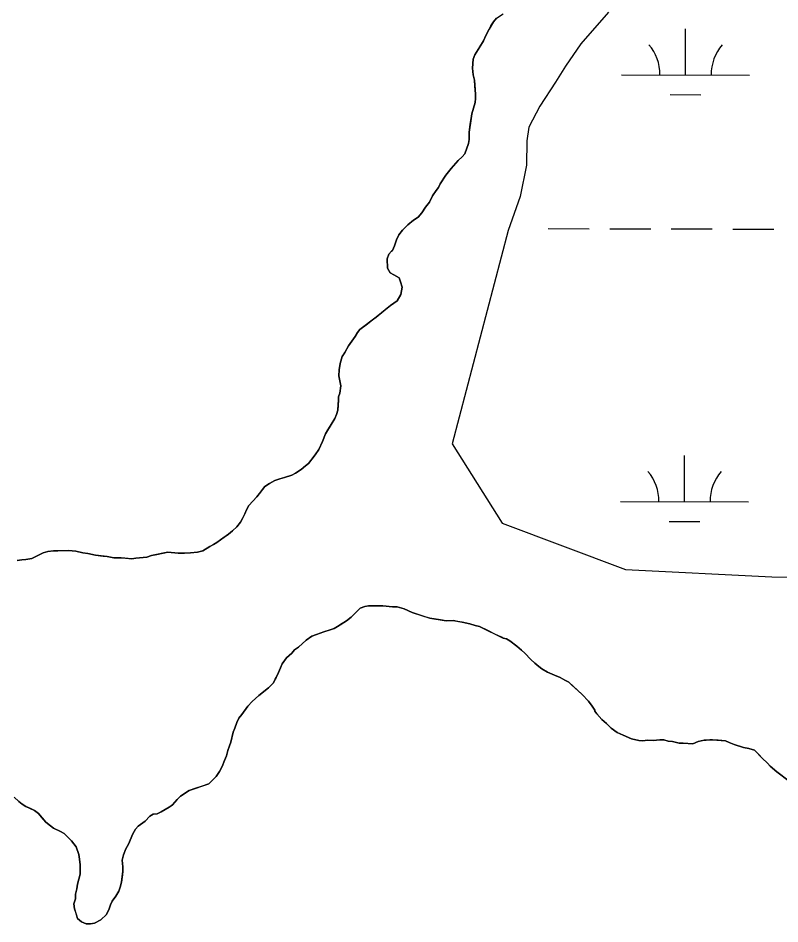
# Model space of a CAD drawing. Extents: x 3172297 to 3210190, y 958463 to 983887.
# Drawn here: x 3189515 to 3190110, y 971495 to 972201 of the extents above; entities that cross this region are included whole.
import ezdxf

# ---------------------------------------------------------------- set-up
doc = ezdxf.new("R2010")
doc.units = 0
for name, color, linetype in [('V-SITE-VEGE', 7, 'Continuous'), ('V-TOPO-SHOR', 7, 'Continuous'), ('V-WETL-SWMP', 7, 'Continuous')]:
    doc.layers.add(name, color=color, linetype=linetype)

msp = doc.modelspace()

# ---------------------------------------------------------------- linework, layer by layer
at = {"layer": 'V-SITE-VEGE'}
for p, q in [((3189886.12, 972198.36), (3189882.75, 972192.69)), ((3189888.55, 972201.33), (3189886.12, 972198.36)), ((3189882.75, 972192.69), (3189880.29, 972187.91)), ((3189880.29, 972187.91), (3189878.45, 972183.73)), ((3189878.45, 972183.73), (3189871.71, 972172.69)), ((3189871.71, 972172.69), (3189870.48, 972169.4)), ((3189870.48, 972169.4), (3189869.79, 972162.2)), ((3189869.79, 972162.2), (3189870.34, 972157.09)), ((3189870.34, 972157.09), (3189871.49, 972152.87)), ((3189871.49, 972152.87), (3189872.27, 972142.05)), ((3189872.27, 972142.05), (3189872.23, 972138.75)), ((3189871.9, 972135.45), (3189869.4, 972126.77)), ((3189872.23, 972138.75), (3189871.9, 972135.45)), ((3189868.76, 972123.17), (3189867.14, 972112.38)), ((3189869.4, 972126.77), (3189868.76, 972123.17)), ((3189867.37, 972106.67), (3189866.74, 972103.68)), ((3189867.14, 972112.38), (3189867.37, 972106.67)), ((3189866.74, 972103.68), (3189863.95, 972095.6)), ((3189861.81, 972093.22), (3189858.78, 972090.25)), ((3189863.95, 972095.6), (3189861.81, 972093.22)), ((3189858.78, 972090.25), (3189853.3, 972084)), ((3189849.04, 972078.95), (3189844.76, 972072.09)), ((3189853.3, 972084), (3189849.04, 972078.95)), ((3189844.76, 972072.09), (3189843.23, 972069.4)), ((3189841.4, 972067.02), (3189838.65, 972062.84)), ((3189843.23, 972069.4), (3189841.4, 972067.02)), ((3189836.19, 972057.77), (3189833.15, 972053.9)), ((3189838.65, 972062.84), (3189836.19, 972057.77)), ((3189833.15, 972053.9), (3189830.4, 972049.42)), ((3189823.72, 972043.79), (3189819.48, 972040.24)), ((3189827.35, 972046.16), (3189823.72, 972043.79)), ((3189830.4, 972049.42), (3189827.35, 972046.16)), ((3189815.23, 972036.08), (3189812.49, 972032.51)), ((3189819.48, 972040.24), (3189815.23, 972036.08)), ((3189810.64, 972028.62), (3189809.08, 972023.83)), ((3189812.49, 972032.51), (3189810.64, 972028.62)), ((3189809.08, 972023.83), (3189807.54, 972020.25)), ((3189804.51, 972017.28), (3189803.27, 972013.69)), ((3189806.64, 972019.66), (3189804.51, 972017.28)), ((3189807.54, 972020.25), (3189806.64, 972019.66)), ((3189803.27, 972013.69), (3189803.49, 972006.48)), ((3189803.49, 972006.48), (3189805.55, 972002.85)), ((3189805.55, 972002.85), (3189808.53, 972001.32)), ((3189808.53, 972001.32), (3189812.71, 971998.87)), ((3189812.71, 971998.87), (3189813.58, 971995.86)), ((3189813.58, 971995.86), (3189815.03, 971991.64)), ((3189815.03, 971991.64), (3189814.07, 971985.94)), ((3189811.01, 971980.87), (3189805.86, 971977.32)), ((3189814.07, 971985.94), (3189811.01, 971980.87)), ((3189805.86, 971977.32), (3189794.65, 971968.14)), ((3189794.65, 971968.14), (3189781.93, 971958.67)), ((3189781.93, 971958.67), (3189780.1, 971956.29)), ((3189778.26, 971953.01), (3189773.08, 971945.86)), ((3189780.1, 971956.29), (3189778.26, 971953.01)), ((3189773.08, 971945.86), (3189770.32, 971940.78)), ((3189768.18, 971937.5), (3189766.62, 971932.11)), ((3189770.32, 971940.78), (3189768.18, 971937.5)), ((3189766.62, 971932.11), (3189765.96, 971927.02)), ((3189765.96, 971927.02), (3189765.61, 971922.52)), ((3189765.61, 971922.52), (3189767.02, 971914.69)), ((3189766.36, 971908.99), (3189765.42, 971906)), ((3189767.02, 971914.69), (3189766.36, 971908.99)), ((3189765.4, 971903.6), (3189764.71, 971895.8)), ((3189765.42, 971906), (3189765.4, 971903.6)), ((3189764.71, 971895.8), (3189763.77, 971892.21)), ((3189762.53, 971889.21), (3189759.48, 971884.44)), ((3189763.77, 971892.21), (3189762.53, 971889.21)), ((3189759.48, 971884.44), (3189755.19, 971877.28)), ((3189755.19, 971877.28), (3189752.72, 971871.31)), ((3189752.72, 971871.31), (3189749.95, 971865.03)), ((3189747.2, 971860.86), (3189742.02, 971854.01)), ((3189749.95, 971865.03), (3189747.2, 971860.86)), ((3189739.6, 971852.23), (3189736.27, 971849.57)), ((3189742.02, 971854.01), (3189739.6, 971852.23)), ((3189729.01, 971845.14), (3189723.28, 971843.1)), ((3189731.73, 971846.61), (3189729.01, 971845.14)), ((3189736.27, 971849.57), (3189731.73, 971846.61)), ((3189711.52, 971838.43), (3189707.88, 971836.07)), ((3189715.74, 971840.79), (3189711.52, 971838.43)), ((3189719.67, 971842.24), (3189715.74, 971840.79)), ((3189723.28, 971843.1), (3189719.67, 971842.24)), ((3189707.88, 971836.07), (3189701.49, 971828.03)), ((3189701.49, 971828.03), (3189695.41, 971821.49)), ((3189693.57, 971817.91), (3189692.33, 971814.92)), ((3189695.41, 971821.49), (3189693.57, 971817.91)), ((3189692.33, 971814.92), (3189688.95, 971808.35)), ((3189685.91, 971804.78), (3189682.57, 971801.52)), ((3189688.95, 971808.35), (3189685.91, 971804.78)), ((3189679.54, 971799.15), (3189673.18, 971794.71)), ((3189682.57, 971801.52), (3189679.54, 971799.15)), ((3189665.02, 971789.4), (3189659.58, 971786.16)), ((3189667.74, 971790.87), (3189665.02, 971789.4)), ((3189670.46, 971792.64), (3189667.74, 971790.87)), ((3189673.18, 971794.71), (3189670.46, 971792.64)), ((3189534.93, 971784.55), (3189526.17, 971780.14)), ((3189538.54, 971785.41), (3189534.93, 971784.55)), ((3189543.05, 971785.96), (3189538.54, 971785.41)), ((3189546.36, 971785.92), (3189543.05, 971785.96)), ((3189554.77, 971786.43), (3189546.36, 971785.92)), ((3189560.47, 971785.76), (3189554.77, 971786.43)), ((3189565.86, 971784.5), (3189560.47, 971785.76)), ((3189569.76, 971783.86), (3189565.86, 971784.5)), ((3189575.75, 971782.59), (3189569.76, 971783.86)), ((3189584.75, 971781.59), (3189575.75, 971782.59)), ((3189590.14, 971780.63), (3189584.75, 971781.59)), ((3189619.29, 971782.4), (3189615.67, 971781.24)), ((3189632.23, 971784.96), (3189619.29, 971782.4)), ((3189640.33, 971784.27), (3189632.23, 971784.96)), ((3189645.14, 971784.22), (3189640.33, 971784.27)), ((3189649.95, 971784.46), (3189645.14, 971784.22)), ((3189655.36, 971785), (3189649.95, 971784.46)), ((3189659.58, 971786.16), (3189655.36, 971785)), ((3189518.35, 971779.03), (3189514.74, 971778.46)), ((3189521.35, 971779.29), (3189518.35, 971779.03)), ((3189526.17, 971780.14), (3189521.35, 971779.29)), ((3189595.85, 971780.56), (3189590.14, 971780.63)), ((3189603.95, 971779.87), (3189595.85, 971780.56)), ((3189607.26, 971780.44), (3189603.95, 971779.87)), ((3189615.67, 971781.24), (3189607.26, 971780.44)), ((3189775.22, 971734.41), (3189782.2, 971741.24)), ((3189782.2, 971741.24), (3189785.82, 971742.7)), ((3189785.82, 971742.7), (3189788.83, 971743.27)), ((3189788.83, 971743.27), (3189799.94, 971743.14)), ((3189799.94, 971743.14), (3189807.45, 971742.46)), ((3189807.45, 971742.46), (3189811.04, 971742.42)), ((3189811.04, 971742.42), (3189816.43, 971740.86)), ((3189816.43, 971740.86), (3189822.71, 971738.08)), ((3189771.58, 971731.45), (3189775.22, 971734.41)), ((3189822.71, 971738.08), (3189836.47, 971733.43)), ((3189836.47, 971733.43), (3189849.36, 971731.48)), ((3189758.89, 971724.38), (3189761.91, 971725.55)), ((3189761.91, 971725.55), (3189764.62, 971727.02)), ((3189764.62, 971727.02), (3189771.58, 971731.45)), ((3189849.36, 971731.48), (3189854.77, 971731.72)), ((3189854.77, 971731.72), (3189861.67, 971730.44)), ((3189861.67, 971730.44), (3189867.66, 971729.17)), ((3189867.66, 971729.17), (3189871.85, 971727.93)), ((3189871.85, 971727.93), (3189875.44, 971726.98)), ((3189875.44, 971726.98), (3189893.66, 971718.07)), ((3189740.18, 971716.48), (3189744.42, 971719.44)), ((3189744.42, 971719.44), (3189748.04, 971720.9)), ((3189748.04, 971720.9), (3189753.77, 971722.94)), ((3189753.77, 971722.94), (3189758.89, 971724.38)), ((3189893.66, 971718.07), (3189896.36, 971717.44)), ((3189731.08, 971708.78), (3189734.11, 971710.84)), ((3189734.11, 971710.84), (3189740.18, 971716.48)), ((3189896.36, 971717.44), (3189899.04, 971715.91)), ((3189899.04, 971715.91), (3189904.4, 971711.65)), ((3189904.4, 971711.65), (3189907.97, 971708.6)), ((3189724.71, 971702.54), (3189728.96, 971706.4)), ((3189728.96, 971706.4), (3189731.08, 971708.78)), ((3189907.97, 971708.6), (3189910.65, 971706.17)), ((3189910.65, 971706.17), (3189915.39, 971701.31)), ((3189720.12, 971694.79), (3189721.36, 971698.08)), ((3189721.36, 971698.08), (3189724.71, 971702.54)), ((3189915.39, 971701.31), (3189918.37, 971698.58)), ((3189918.37, 971698.58), (3189921.64, 971695.83)), ((3189716.73, 971687.32), (3189718.58, 971691.2)), ((3189718.58, 971691.2), (3189720.12, 971694.79)), ((3189921.64, 971695.83), (3189924.02, 971694.01)), ((3189924.02, 971694.01), (3189928.5, 971691.55)), ((3189928.5, 971691.55), (3189933.88, 971689.09)), ((3189710.64, 971679.27), (3189714.58, 971683.14)), ((3189714.58, 971683.14), (3189715.82, 971686.12)), ((3189715.82, 971686.12), (3189716.73, 971687.32)), ((3189933.88, 971689.09), (3189938.36, 971687.24)), ((3189938.36, 971687.24), (3189941.94, 971685.1)), ((3189941.94, 971685.1), (3189944.93, 971683.56)), ((3189944.93, 971683.56), (3189955.33, 971674.14)), ((3189703.06, 971673.35), (3189710.64, 971679.27)), ((3189694.56, 971665.04), (3189697.9, 971668.6)), ((3189697.9, 971668.6), (3189703.06, 971673.35)), ((3189955.33, 971674.14), (3189960.38, 971668.98)), ((3189960.38, 971668.98), (3189963.34, 971665.04)), ((3189689.98, 971658.48), (3189694.56, 971665.04)), ((3189963.34, 971665.04), (3189965.41, 971661.71)), ((3189965.41, 971661.71), (3189965.4, 971661.11)), ((3189686.01, 971652.22), (3189687.55, 971655.51)), ((3189687.55, 971655.51), (3189689.98, 971658.48)), ((3189965.4, 971661.11), (3189966.88, 971658.99)), ((3189966.88, 971658.99), (3189970.73, 971654.44)), ((3189970.73, 971654.44), (3189974.3, 971651.4)), ((3189683.22, 971644.74), (3189684.46, 971647.73)), ((3189684.46, 971647.73), (3189686.01, 971652.22)), ((3189974.3, 971651.4), (3189978.16, 971647.75)), ((3189978.16, 971647.75), (3189982.63, 971644.4)), ((3189681.33, 971636.96), (3189683.22, 971644.74)), ((3189982.63, 971644.4), (3189987.41, 971642.24)), ((3189987.41, 971642.24), (3189993.99, 971639.47)), ((3189678.85, 971630.38), (3189680.4, 971633.96)), ((3189680.4, 971633.96), (3189681.33, 971636.96)), ((3189993.99, 971639.47), (3189999.68, 971638.2)), ((3189999.68, 971638.2), (3190002.68, 971637.87)), ((3190002.68, 971637.87), (3190006.29, 971638.43)), ((3190006.29, 971638.43), (3190010.79, 971638.08)), ((3190010.79, 971638.08), (3190015.9, 971638.62)), ((3190015.9, 971638.62), (3190019.2, 971638.59)), ((3190019.2, 971638.59), (3190022.5, 971637.65)), ((3190022.5, 971637.65), (3190025.8, 971637.31)), ((3190025.8, 971637.31), (3190031.19, 971636.05)), ((3190031.19, 971636.05), (3190034.19, 971636.02)), ((3190034.19, 971636.02), (3190041.69, 971635.63)), ((3190041.69, 971635.63), (3190045.92, 971637.39)), ((3190045.92, 971637.39), (3190050.73, 971638.53)), ((3190050.73, 971638.53), (3190052.24, 971638.52)), ((3190052.24, 971638.52), (3190054.94, 971638.79)), ((3190054.94, 971638.79), (3190057.04, 971638.77)), ((3190057.04, 971638.77), (3190067.25, 971638.05)), ((3190067.25, 971638.05), (3190070.23, 971636.51)), ((3190070.23, 971636.51), (3190074.12, 971634.97)), ((3190074.12, 971634.97), (3190081.3, 971632.79)), ((3189676.37, 971622.6), (3189677.91, 971626.18)), ((3189677.91, 971626.18), (3189678.85, 971630.38)), ((3190081.3, 971632.79), (3190085.5, 971631.84)), ((3190085.5, 971631.84), (3190089.99, 971630.59)), ((3190089.99, 971630.59), (3190095.93, 971624.52)), ((3189674.51, 971617.81), (3189676.37, 971622.6)), ((3190095.93, 971624.52), (3190100.09, 971620.56)), ((3190100.09, 971620.56), (3190102.16, 971618.14)), ((3189669.92, 971610.06), (3189672.37, 971613.93)), ((3189672.37, 971613.93), (3189674.51, 971617.81)), ((3190102.16, 971618.14), (3190107.22, 971613.88)), ((3190107.22, 971613.88), (3190117.05, 971606.56)), ((3189664.15, 971604.42), (3189669.92, 971610.06)), ((3189642.12, 971594.75), (3189648.78, 971599.18)), ((3189648.78, 971599.18), (3189664.15, 971604.42)), ((3189512.38, 971594.1), (3189515.94, 971590.76)), ((3189515.94, 971590.76), (3189518.62, 971588.62)), ((3189635.74, 971587.92), (3189639.39, 971592.08)), ((3189639.39, 971592.08), (3189642.12, 971594.75)), ((3189518.62, 971588.62), (3189521.31, 971586.79)), ((3189521.31, 971586.79), (3189528.18, 971583.71)), ((3189528.18, 971583.71), (3189531.15, 971581.28)), ((3189626.97, 971582.61), (3189633.32, 971586.14)), ((3189633.32, 971586.14), (3189635.74, 971587.92)), ((3189531.15, 971581.28), (3189537.08, 971574.6)), ((3189614.57, 971575.24), (3189618.22, 971579.1)), ((3189618.22, 971579.1), (3189620.64, 971580.88)), ((3189620.64, 971580.88), (3189623.95, 971581.14)), ((3189623.95, 971581.14), (3189626.97, 971582.61)), ((3189537.08, 971574.6), (3189540.65, 971571.56)), ((3189540.65, 971571.56), (3189543.04, 971569.73)), ((3189543.04, 971569.73), (3189548.42, 971567.27)), ((3189607, 971569.02), (3189609.12, 971571.4)), ((3189609.12, 971571.4), (3189614.57, 971575.24)), ((3189548.42, 971567.27), (3189551.4, 971565.73)), ((3189551.4, 971565.73), (3189557.04, 971559.96)), ((3189601.46, 971557.36), (3189604.85, 971565.44)), ((3189604.85, 971565.44), (3189607, 971569.02)), ((3189557.04, 971559.96), (3189560.6, 971555.42)), ((3189560.6, 971555.42), (3189562.63, 971549.39)), ((3189599.32, 971553.79), (3189601.46, 971557.36)), ((3189562.63, 971549.39), (3189563.19, 971545.78)), ((3189596.52, 971544.81), (3189597.46, 971549)), ((3189597.46, 971549), (3189599.32, 971553.79)), ((3189563.19, 971545.78), (3189563.74, 971541.27)), ((3189563.74, 971541.27), (3189563.66, 971534.06)), ((3189597.06, 971539.7), (3189596.52, 971544.81)), ((3189596.02, 971527.7), (3189597.02, 971536.39)), ((3189597.02, 971536.39), (3189597.06, 971539.7)), ((3189563.66, 971534.06), (3189561.77, 971526.28)), ((3189595.08, 971523.8), (3189596.02, 971527.7)), ((3189561.13, 971522.68), (3189560.18, 971518.49)), ((3189561.77, 971526.28), (3189561.13, 971522.68)), ((3189591.7, 971516.93), (3189593.85, 971520.81)), ((3189593.85, 971520.81), (3189595.08, 971523.8)), ((3189560.14, 971514.88), (3189558.9, 971510.99)), ((3189560.18, 971518.49), (3189560.14, 971514.88)), ((3189587.42, 971510.07), (3189588.65, 971513.06)), ((3189588.65, 971513.06), (3189591.7, 971516.93)), ((3189558.9, 971510.99), (3189559.46, 971507.08)), ((3189559.46, 971507.08), (3189561.77, 971499.55)), ((3189584.33, 971502.6), (3189586.48, 971507.08)), ((3189586.48, 971507.08), (3189587.42, 971510.07)), ((3189561.77, 971499.55), (3189564.75, 971496.81)), ((3189579.78, 971498.45), (3189584.33, 971502.6)), ((3189564.75, 971496.81), (3189568.33, 971495.27)), ((3189568.33, 971495.27), (3189571.94, 971495.23)), ((3189571.94, 971495.23), (3189574.95, 971495.8)), ((3189574.95, 971495.8), (3189579.78, 971498.45))]:
    msp.add_line(p, q, dxfattribs=at)
at = {"layer": 'V-TOPO-SHOR'}
for points in [[(3189869.4, 972126.77), (3189870.65, 972131.26), (3189871.9, 972135.45), (3189872.23, 972138.75), (3189872.27, 972142.05), (3189871.75, 972148.67), (3189871.49, 972152.87), (3189870.34, 972157.09), (3189869.79, 972162.2), (3189870.48, 972169.4), (3189871.71, 972172.69), (3189874.77, 972177.76), (3189878.45, 972183.73), (3189880.29, 972187.91), (3189882.75, 972192.69), (3189884.28, 972195.37), (3189886.12, 972198.36), (3189888.55, 972201.33), (3189893.69, 972204.58)], [(3189623.51, 971783.26), (3189632.23, 971784.96), (3189640.33, 971784.27), (3189645.14, 971784.22), (3189649.95, 971784.46), (3189655.36, 971785), (3189659.58, 971786.16), (3189665.02, 971789.4), (3189667.74, 971790.87), (3189670.46, 971792.64), (3189673.18, 971794.71), (3189676.21, 971796.78), (3189679.54, 971799.15), (3189682.57, 971801.52), (3189685.91, 971804.78), (3189688.95, 971808.35), (3189690.49, 971811.34), (3189692.33, 971814.92), (3189693.57, 971817.91), (3189695.41, 971821.49), (3189698.14, 971824.46), (3189701.49, 971828.03), (3189703.62, 971830.71), (3189707.88, 971836.07), (3189711.52, 971838.43), (3189715.74, 971840.79), (3189719.67, 971842.24), (3189723.28, 971843.1), (3189729.01, 971845.14), (3189731.73, 971846.61), (3189736.27, 971849.57), (3189739.6, 971852.23), (3189742.02, 971854.01), (3189743.85, 971856.39), (3189747.2, 971860.86), (3189749.95, 971865.03), (3189752.72, 971871.31), (3189755.19, 971877.28), (3189757.03, 971880.27), (3189759.48, 971884.44), (3189762.53, 971889.21), (3189763.77, 971892.21), (3189764.71, 971895.8), (3189765.06, 971900), (3189765.4, 971903.6), (3189765.42, 971906), (3189766.36, 971908.99), (3189767.02, 971914.69), (3189765.61, 971922.52), (3189765.96, 971927.02), (3189766.62, 971932.11), (3189768.18, 971937.5), (3189769.4, 971939.29), (3189770.32, 971940.78), (3189773.08, 971945.86), (3189778.26, 971953.01), (3189780.1, 971956.29), (3189781.93, 971958.67), (3189787.99, 971963.11), (3189791.92, 971966.07), (3189794.65, 971968.14), (3189800.71, 971973.18), (3189805.86, 971977.32), (3189811.01, 971980.87), (3189814.07, 971985.94), (3189815.03, 971991.64), (3189813.58, 971995.86), (3189812.71, 971998.87), (3189808.53, 972001.32), (3189805.55, 972002.85), (3189803.49, 972006.48), (3189803.49, 972006.78), (3189803.27, 972013.69), (3189804.51, 972017.28), (3189806.64, 972019.66), (3189807.54, 972020.25), (3189809.08, 972023.83), (3189810.64, 972028.62), (3189812.49, 972032.51), (3189815.23, 972036.08), (3189819.48, 972040.24), (3189823.72, 972043.79), (3189827.35, 972046.16), (3189830.4, 972049.42), (3189833.15, 972053.9), (3189836.19, 972057.77), (3189838.65, 972062.85), (3189841.4, 972067.02), (3189843.23, 972069.4), (3189844.76, 972072.09), (3189849.04, 972078.95), (3189853.3, 972084), (3189858.78, 972090.25), (3189861.81, 972093.22), (3189863.95, 972095.6), (3189866.74, 972103.68), (3189867.37, 972106.67), (3189867.14, 972112.38), (3189868.11, 972118.68), (3189868.76, 972123.17), (3189869.4, 972126.77)], [(3189514.74, 971778.46), (3189518.35, 971779.03), (3189521.35, 971779.29), (3189526.17, 971780.14), (3189529.79, 971781.9), (3189534.93, 971784.55), (3189538.54, 971785.41), (3189543.05, 971785.96), (3189546.36, 971785.92), (3189549.96, 971786.18), (3189554.77, 971786.43), (3189560.47, 971785.76), (3189565.86, 971784.5), (3189569.76, 971783.86), (3189575.75, 971782.59), (3189581.75, 971781.92), (3189584.75, 971781.59), (3189590.14, 971780.63), (3189595.85, 971780.56), (3189599.15, 971780.22), (3189603.95, 971779.87), (3189607.26, 971780.44), (3189615.67, 971781.24), (3189619.29, 971782.4), (3189623.51, 971783.26)], [(3189907.97, 971708.6), (3189904.4, 971711.65), (3189899.04, 971715.91), (3189896.36, 971717.44), (3189893.66, 971718.07), (3189892.47, 971718.68), (3189887.39, 971721.14), (3189881.71, 971723.91), (3189875.44, 971726.98), (3189871.85, 971727.93), (3189867.66, 971729.17), (3189861.67, 971730.44), (3189858.37, 971731.08), (3189854.77, 971731.72), (3189849.36, 971731.48), (3189844.87, 971732.13), (3189836.47, 971733.43), (3189832.88, 971734.67), (3189822.71, 971738.08), (3189816.43, 971740.86), (3189811.04, 971742.42), (3189807.44, 971742.46), (3189799.94, 971743.14), (3189793.34, 971743.22), (3189788.83, 971743.27), (3189785.82, 971742.7), (3189782.2, 971741.24), (3189778.56, 971737.68), (3189775.22, 971734.41), (3189771.58, 971731.45), (3189768.25, 971729.38), (3189764.62, 971727.02), (3189761.91, 971725.55), (3189758.89, 971724.38), (3189753.77, 971722.94), (3189748.04, 971720.9), (3189744.42, 971719.44), (3189740.18, 971716.48), (3189734.11, 971710.84), (3189731.08, 971708.78), (3189728.96, 971706.4), (3189724.71, 971702.54), (3189721.36, 971698.08), (3189720.12, 971694.79), (3189718.58, 971691.2), (3189716.73, 971687.32), (3189715.82, 971686.12), (3189714.58, 971683.14), (3189710.64, 971679.27), (3189703.06, 971673.35), (3189697.9, 971668.6), (3189694.56, 971665.04), (3189689.98, 971658.48), (3189687.55, 971655.51), (3189686.01, 971652.22), (3189684.46, 971647.73), (3189683.22, 971644.74), (3189681.33, 971636.96), (3189680.4, 971633.96), (3189678.85, 971630.38), (3189677.91, 971626.18), (3189676.37, 971622.6), (3189674.51, 971617.81), (3189672.37, 971613.93), (3189669.92, 971610.06), (3189664.15, 971604.42), (3189659.03, 971602.67), (3189653.9, 971600.93), (3189648.78, 971599.18), (3189642.12, 971594.75), (3189639.39, 971592.08), (3189635.74, 971587.92), (3189633.62, 971586.44), (3189633.32, 971586.14), (3189626.97, 971582.61), (3189623.95, 971581.14), (3189620.64, 971580.88), (3189618.22, 971579.1), (3189614.57, 971575.24), (3189609.12, 971571.4), (3189607, 971569.02), (3189604.85, 971565.44), (3189601.46, 971557.36), (3189599.32, 971553.79), (3189597.46, 971549), (3189596.52, 971544.81), (3189597.06, 971539.7), (3189597.02, 971536.39), (3189596.69, 971533.39), (3189596.02, 971527.7), (3189595.08, 971523.8), (3189593.85, 971520.81), (3189591.7, 971516.93), (3189588.65, 971513.06), (3189587.42, 971510.07), (3189586.48, 971507.08), (3189584.33, 971502.6), (3189579.78, 971498.45), (3189574.95, 971495.8), (3189571.94, 971495.23), (3189568.33, 971495.27)], [(3190117.05, 971606.56), (3190107.22, 971613.88), (3190102.16, 971618.14), (3190100.09, 971620.56), (3190095.93, 971624.52), (3190093.55, 971626.94), (3190089.99, 971630.59), (3190085.5, 971631.84), (3190081.3, 971632.79), (3190074.12, 971634.97), (3190070.23, 971636.51), (3190067.25, 971638.05), (3190061.55, 971638.41), (3190057.04, 971638.77), (3190054.94, 971638.79), (3190052.24, 971638.52), (3190050.73, 971638.53), (3190045.92, 971637.39), (3190041.69, 971635.63), (3190034.19, 971636.02), (3190031.19, 971636.05), (3190025.8, 971637.31), (3190022.5, 971637.65), (3190019.2, 971638.59), (3190015.9, 971638.62), (3190010.79, 971638.08), (3190006.29, 971638.43), (3190002.68, 971637.87), (3189999.68, 971638.2), (3189993.99, 971639.47), (3189987.41, 971642.24), (3189982.63, 971644.4), (3189978.16, 971647.75), (3189974.3, 971651.4), (3189970.73, 971654.44), (3189966.88, 971658.99), (3189965.4, 971661.11), (3189965.41, 971661.71), (3189963.34, 971665.04), (3189960.38, 971668.97), (3189955.33, 971674.14), (3189952.36, 971676.87), (3189949.69, 971679.31), (3189947.31, 971681.44), (3189944.93, 971683.56), (3189941.94, 971685.1), (3189938.36, 971687.24), (3189933.88, 971689.09), (3189928.5, 971691.55), (3189924.02, 971694.01), (3189921.64, 971695.83), (3189918.37, 971698.58), (3189915.4, 971701.31), (3189910.65, 971706.17), (3189907.97, 971708.6)], [(3189568.33, 971495.27), (3189564.75, 971496.81), (3189561.77, 971499.55), (3189560.32, 971504.07), (3189559.46, 971507.08), (3189558.9, 971510.99), (3189560.14, 971514.88), (3189560.18, 971518.49), (3189561.13, 971522.68), (3189561.77, 971526.28), (3189563.66, 971534.06), (3189563.69, 971537.07), (3189563.74, 971541.27), (3189563.19, 971545.78), (3189562.63, 971549.39), (3189560.6, 971555.42), (3189557.04, 971559.96), (3189556.45, 971560.57), (3189551.4, 971565.73), (3189548.42, 971567.27), (3189543.04, 971569.73), (3189540.65, 971571.56), (3189537.08, 971574.6), (3189533.53, 971578.55), (3189531.15, 971581.28), (3189528.18, 971583.71), (3189524.89, 971585.25), (3189521.31, 971586.79), (3189518.62, 971588.62), (3189515.94, 971590.76), (3189512.38, 971594.1)]]:
    msp.add_lwpolyline(points, dxfattribs=at)
at = {"layer": 'V-WETL-SWMP'}
for p, q in [((3190036.06, 972157.07), (3190036.15, 972193.07)), ((3189986.06, 972157.2), (3190086.06, 972156.95)), ((3190024.02, 972141.67), (3190048.02, 972141.61)), ((3189928.92, 972037.27), (3189960.92, 972037.19)), ((3189976.92, 972037.15), (3190008.92, 972037.07)), ((3190024.92, 972037.03), (3190056.92, 972036.95)), ((3190072.92, 972036.91), (3190104.91, 972036.83)), ((3190035.23, 971824.4), (3190035.32, 971860.4)), ((3189985.23, 971824.52), (3190085.23, 971824.27)), ((3190023.2, 971809), (3190047.2, 971808.94))]:
    msp.add_line(p, q, dxfattribs=at)
msp.add_lwpolyline([(3189975.89, 972205.96), (3189954.34, 972181.22), (3189942.34, 972163.92), (3189934.51, 972151.38), (3189922.5, 972132.58), (3189913.94, 972116.2), (3189912.18, 972105.79), (3189911.96, 972086.57), (3189907.02, 972062.2), (3189897.8, 972035.67), (3189854.1, 971869.53), (3189892.94, 971807.6), (3189989.16, 971771.38), (3190103.3, 971765.71), (3190213.09, 971764.48)], dxfattribs=at)
for centre, start, end in [((3189980.81, 972157.68), 359.0865, 40.63016), ((3190091.3, 972157.41), 139.0865, 180.63016), ((3189979.99, 971825.01), 359.0865, 40.63016), ((3190090.48, 971824.74), 139.0865, 180.63016)]:
    msp.add_arc(centre, 35.25, start, end, dxfattribs=at)

doc.saveas('drawing.dxf')
